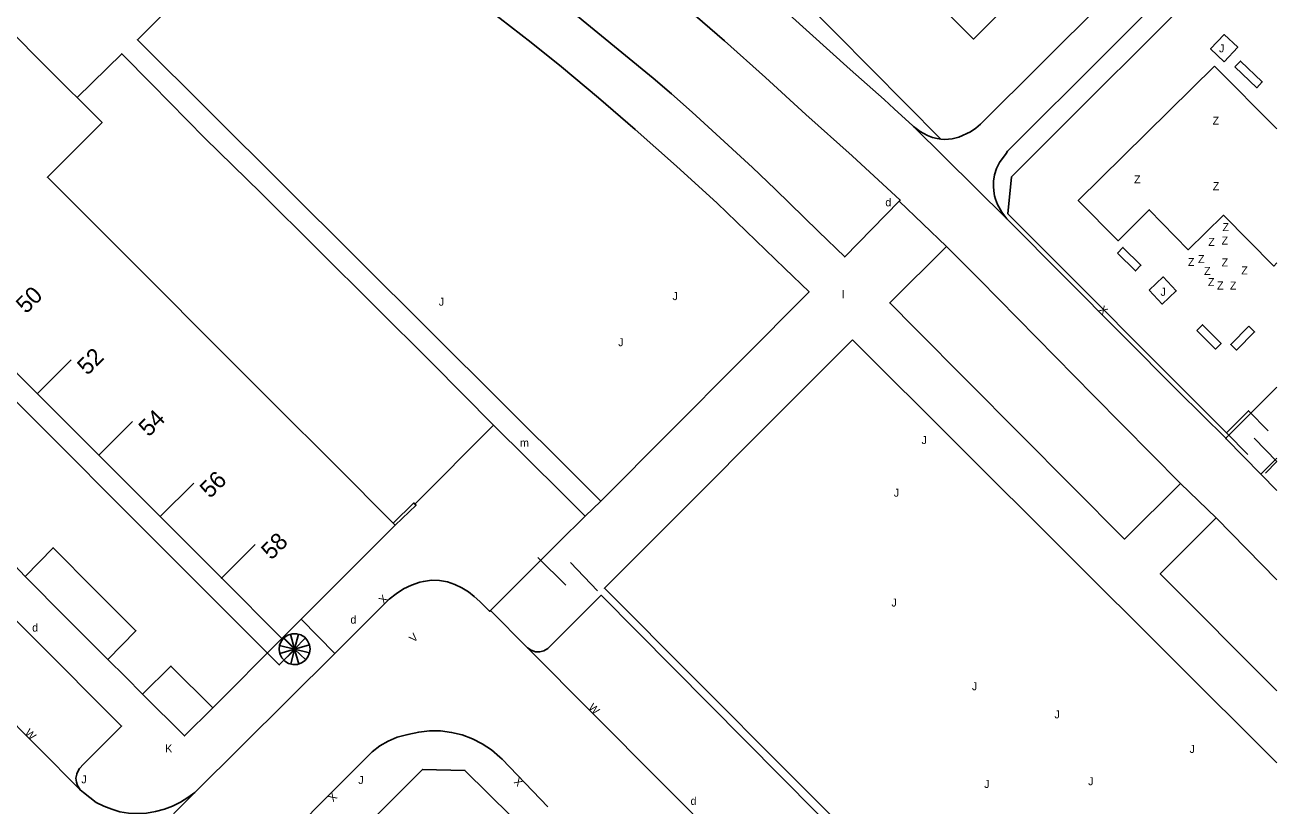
# Model space of a CAD drawing. Extents: x 134999 to 136502, y 457398 to 459002.
# Drawn here: x 136421.8 to 136500, y 458723.5 to 458772.3 of the extents above; entities that cross this region are included whole.
import ezdxf

# ---------------------------------------------------------------- set-up
doc = ezdxf.new("R2010")
doc.units = 0
for name, color, linetype in [('RI_DGTB_15', 7, 'Continuous'), ('RI_DGTB_19', 7, 'Continuous'), ('RI_DGTB_2', 7, 'Continuous'), ('RI_DGTB_28', 7, 'Continuous'), ('RI_DGTB_29', 7, 'Continuous'), ('RI_DGTB_30', 7, 'Continuous'), ('RI_DGTB_31', 7, 'Continuous'), ('RI_DGTB_32', 7, 'Continuous'), ('RI_DGTB_35', 7, 'Continuous'), ('RI_DGTB_36', 7, 'Continuous'), ('RI_DGTB_43', 7, 'Continuous'), ('RI_DGTB_48', 7, 'Continuous'), ('RI_DGTB_49', 7, 'Continuous'), ('RI_DGTB_53', 7, 'Continuous'), ('RI_DGTB_54', 7, 'Continuous'), ('RI_DGTB_6', 7, 'Continuous'), ('RI_DGTB_7', 7, 'Continuous')]:
    doc.layers.add(name, color=color, linetype=linetype)

msp = doc.modelspace()

# ---------------------------------------------------------------- linework, layer by layer
at = {"layer": 'RI_DGTB_15'}
for p, q in [((136422.551, 458749.249), (136424.677, 458751.367)), ((136426.381, 458745.403), (136428.507, 458747.521)), ((136430.211, 458741.557), (136432.337, 458743.675)), ((136434.041, 458737.711), (136436.167, 458739.829))]:
    msp.add_line(p, q, dxfattribs=at)
at = {"layer": 'RI_DGTB_19'}
msp.add_lwpolyline([(136422.348, 458822.246), (136460.841, 458783.491), (136472.434, 458771.77), (136478.999, 458765.157)], dxfattribs=at)
at = {"layer": 'RI_DGTB_2'}
for p, q in [((136425.051, 458767.751), (136424.665, 458768.137)), ((136429.649, 458756.32), (136425.812, 458760.159)), ((136433.486, 458752.481), (136429.649, 458756.32)), ((136422.563, 458749.261), (136418.726, 458753.1)), ((136437.323, 458748.642), (136433.486, 458752.481)), ((136426.399, 458745.421), (136422.563, 458749.261)), ((136441.16, 458744.803), (136437.323, 458748.642)), ((136430.236, 458741.582), (136426.399, 458745.421)), ((136444.786, 458741.176), (136441.16, 458744.803)), ((136434.072, 458737.742), (136430.236, 458741.582)), ((136444.786, 458741.176), (136444.921, 458741.041)), ((136444.921, 458741.041), (136439.04, 458735.169)), ((136437.841, 458733.971), (136434.072, 458737.742))]:
    msp.add_line(p, q, dxfattribs=at)
for points in [[(136424.665, 458768.137), (136419.181, 458773.621), (136415.669, 458770.113)], [(136425.051, 458767.751), (136426.606, 458766.196), (136423.191, 458762.781), (136425.812, 458760.159)], [(136439.04, 458735.169), (136437.92, 458734.05)], [(136437.92, 458734.05), (136437.841, 458733.971)]]:
    msp.add_lwpolyline(points, dxfattribs=at)
at = {"layer": 'RI_DGTB_28'}
for q in [(136438.369, 458734.23), (136438.871, 458734.238), (136437.695, 458733.534), (136437.939, 458733.972), (136439.309, 458733.994), (136439.567, 458733.564), (136437.703, 458733.032), (136437.961, 458732.602), (136438.399, 458732.358), (136438.901, 458732.366), (136439.331, 458732.624), (136439.575, 458733.062)]:
    msp.add_line((136438.635, 458733.298), q, dxfattribs=at)
msp.add_lwpolyline([(136437.666, 458733.276), (136437.7, 458733.552), (136437.811, 458733.807), (136437.989, 458734.02), (136438.22, 458734.173), (136438.486, 458734.255), (136438.763, 458734.258), (136439.03, 458734.182), (136439.265, 458734.034), (136439.448, 458733.825), (136439.564, 458733.573), (136439.604, 458733.298), (136439.575, 458733.064), (136439.47, 458732.807), (136439.297, 458732.59), (136439.069, 458732.432), (136438.806, 458732.344), (136438.528, 458732.335), (136438.259, 458732.405), (136438.021, 458732.548), (136437.834, 458732.753), (136437.712, 458733.002), (136437.666, 458733.276)], dxfattribs=at)
at = {"layer": 'RI_DGTB_31'}
for points in [[(136496.696, 458769.995), (136495.849, 458770.791), (136496.7, 458771.696), (136497.547, 458770.9), (136496.696, 458769.995)], [(136492.009, 458755.725), (136492.882, 458756.55), (136493.706, 458755.677), (136492.832, 458754.853), (136492.009, 458755.725)]]:
    msp.add_lwpolyline(points, dxfattribs=at)
at = {"layer": 'RI_DGTB_32'}
for points in [[(136497.378, 458769.672), (136498.74, 458768.373), (136499.085, 458768.735), (136497.723, 458770.034), (136497.378, 458769.672)], [(136490.03, 458758.042), (136491.154, 458756.927), (136491.506, 458757.282), (136490.382, 458758.397), (136490.03, 458758.042)], [(136495.003, 458753.207), (136496.156, 458752.043), (136496.511, 458752.394), (136495.358, 458753.559), (136495.003, 458753.207)], [(136498.247, 458753.465), (136497.11, 458752.33), (136497.463, 458751.976), (136498.601, 458753.112), (136498.247, 458753.465)]]:
    msp.add_lwpolyline(points, dxfattribs=at)
at = {"layer": 'RI_DGTB_48'}
msp.add_line((136446.151, 458742.361), (136451.061, 458747.281), dxfattribs=at)
for points in [[(136484.964, 458775.354), (136481.036, 458771.41), (136473.278, 458779.218), (136477.248, 458783.147)], [(136499.278, 458744.284), (136500, 458745.021)], [(136444.786, 458741.176), (136446.081, 458742.431), (136446.151, 458742.361)], [(136444.921, 458741.041), (136446.221, 458742.291), (136446.151, 458742.361)]]:
    msp.add_lwpolyline(points, dxfattribs=at)
at = {"layer": 'RI_DGTB_49'}
for p, q in [((136496.841, 458746.814), (136498.18, 458745.463)), ((136500, 458745.021), (136498.577, 458746.476)), ((136455.572, 458737.286), (136453.833, 458739.021)), ((136455.862, 458738.716), (136457.56, 458736.945))]:
    msp.add_line(p, q, dxfattribs=at)
for points in [[(136496.814, 458776.195), (136483.409, 458762.803), (136483.186, 458760.497), (136496.841, 458746.814)], [(136496.841, 458746.814), (136498.223, 458748.19), (136499.45, 458746.94)]]:
    msp.add_lwpolyline(points, dxfattribs=at)
at = {"layer": 'RI_DGTB_53'}
for p, q in [((136478.774, 458765.194), (136478.999, 458765.157)), ((136482.363, 458761.617), (136482.333, 458761.761)), ((136500, 458726.199), (136473.488, 458752.619)), ((136451.061, 458747.281), (136455.327, 458743.052)), ((136407.659, 458742.145), (136425.249, 458724.513)), ((136450.879, 458735.709), (136455.14, 458739.97)), ((136439.04, 458735.169), (136441.141, 458733.021)), ((136437.841, 458733.971), (136433.531, 458729.631)), ((136441.141, 458733.021), (136432.401, 458724.341)), ((136432.401, 458724.341), (136424.267, 458716.141))]:
    msp.add_line(p, q, dxfattribs=at)
for points in [[(136469.261, 458757.067), (136465.031, 458761.152), (136462.484, 458763.471), (136459.908, 458765.757), (136457.626, 458767.736), (136455.311, 458769.676), (136453.406, 458771.202), (136451.47, 458772.688), (136445.001, 458777.456), (136441.452, 458779.77), (136438.921, 458781.541), (136428.811, 458771.371), (136456.218, 458744.087)], [(136471.368, 458759.388), (136468.654, 458762.04), (136467.234, 458763.39), (136464.728, 458765.709), (136463.461, 458766.853), (136462.18, 458767.981), (136461.026, 458768.97), (136455.623, 458773.413)], [(136425.051, 458767.751), (136427.841, 458770.491), (136429.711, 458768.593)], [(136496.104, 458769.724), (136487.587, 458761.319), (136490.078, 458758.815), (136492.024, 458760.746), (136494.457, 458758.252), (136496.652, 458760.399), (136499.798, 458757.231), (136500, 458757.429)], [(136500, 458765.797), (136496.104, 458769.724)], [(136477.402, 458753.332), (136490.486, 458740.169), (136493.982, 458743.642)], [(136425.249, 458724.513), (136425.108, 458724.716), (136425.044, 458724.844), (136425.001, 458724.981), (136424.976, 458725.237), (136425.021, 458725.491), (136425.034, 458725.523), (136425.205, 458725.835), (136425.441, 458726.101), (136427.821, 458728.491), (136411.141, 458745.201), (136408.221, 458742.251), (136408.103, 458742.172), (136407.971, 458742.121), (136407.85, 458742.11), (136407.659, 458742.145)], [(136456.781, 458741.611), (136457.764, 458742.547)], [(136500, 458730.699), (136492.709, 458738.008), (136496.192, 458741.501)], [(136421.801, 458737.831), (136420.821, 458738.871), (136419.741, 458739.861)], [(136441.141, 458733.021), (136444.531, 458736.421), (136444.973, 458736.754), (136445.435, 458737.057), (136445.936, 458737.295), (136446.461, 458737.471), (136446.682, 458737.528), (136447.18, 458737.598), (136447.682, 458737.588), (136448.177, 458737.498), (136448.651, 458737.331), (136449.079, 458737.127), (136449.487, 458736.884), (136449.857, 458736.587), (136450.211, 458736.271), (136450.821, 458735.651), (136450.879, 458735.709)], [(136429.141, 458730.481), (136428.081, 458731.561), (136426.971, 458732.641)], [(136432.401, 458724.341), (136431.957, 458724.026), (136431.496, 458723.735), (136431.011, 458723.485), (136430.501, 458723.291), (136429.95, 458723.146), (136429.388, 458723.054), (136428.82, 458723.021), (136428.251, 458723.051), (136427.725, 458723.14), (136427.214, 458723.29), (136426.72, 458723.488), (136426.241, 458723.721), (136425.441, 458724.331), (136425.249, 458724.513)]]:
    msp.add_lwpolyline(points, dxfattribs=at)
at = {"layer": 'RI_DGTB_54'}
for p, q in [((136477.287, 458765.956), (136483.133, 458760.184)), ((136476.397, 458761.282), (136479.353, 458758.443)), ((136500, 458749.673), (136496.8, 458746.478)), ((136498.994, 458744.221), (136500, 458745.23)), ((136493.982, 458743.642), (136496.192, 458741.501)), ((136500, 458743.202), (136498.994, 458744.221)), ((136500, 458737.625), (136496.192, 458741.501)), ((136450.879, 458735.709), (136453.193, 458733.385))]:
    msp.add_line(p, q, dxfattribs=at)
for points in [[(136410.694, 458816.853), (136418.425, 458809.763), (136421.207, 458807.495), (136424.094, 458805.305), (136427.029, 458803.179), (136430.011, 458801.118), (136431.3, 458800.257), (136439.453, 458794.905), (136447.332, 458789.795), (136450.327, 458787.79), (136453.356, 458785.711), (136456.59, 458783.44), (136458.222, 458782.267), (136459.838, 458781.071), (136461.773, 458779.58), (136463.673, 458778.046), (136465.934, 458776.127), (136469.538, 458772.946), (136472.065, 458770.646), (136473.341, 458769.51), (136475.473, 458767.639), (136476.097, 458767.052), (136477.249, 458765.989), (136477.287, 458765.956)], [(136494.625, 458784.466), (136494.061, 458779.671), (136493.875, 458779.006), (136493.709, 458778.616), (136493.411, 458778.121), (136493.007, 458777.589), (136481.491, 458766.101), (136481.186, 458765.844), (136480.854, 458765.623), (136480.131, 458765.291), (136479.701, 458765.177), (136479.258, 458765.141), (136478.999, 458765.157)], [(136497.323, 458784.447), (136496.701, 458779.301), (136496.511, 458778.478), (136496.337, 458778.006), (136496.136, 458777.61), (136495.714, 458776.97), (136495.54, 458776.758), (136483.161, 458764.401), (136483.079, 458764.259)], [(136476.397, 458761.282), (136476.465, 458761.348), (136473.462, 458764.126), (136470.573, 458766.707), (136468.046, 458769.017), (136465.488, 458771.293), (136463.196, 458773.277)], [(136451.061, 458747.281), (136447.201, 458751.181), (136436.531, 458761.811), (136433.031, 458765.221), (136429.711, 458768.593)], [(136477.287, 458765.956), (136477.71, 458765.64), (136478.176, 458765.392), (136478.491, 458765.271), (136478.774, 458765.194)], [(136483.079, 458764.259), (136482.673, 458763.707), (136482.48, 458763.327)], [(136482.333, 458761.761), (136482.286, 458762.156), (136482.291, 458762.541), (136482.351, 458762.921), (136482.48, 458763.327)], [(136483.133, 458760.184), (136482.809, 458760.607), (136482.551, 458761.074), (136482.421, 458761.401), (136482.363, 458761.617)], [(136476.397, 458761.282), (136472.998, 458757.796), (136471.368, 458759.388)], [(136496.8, 458746.478), (136493.858, 458749.393), (136483.191, 458760.121), (136483.133, 458760.184)], [(136479.353, 458758.443), (136475.816, 458754.927), (136477.402, 458753.332)], [(136493.982, 458743.642), (136488.546, 458749.137), (136481.408, 458756.39), (136479.353, 458758.443)], [(136469.261, 458757.067), (136470.77, 458755.609), (136457.764, 458742.547)], [(136500, 458694.932), (136484.585, 458710.462), (136475.248, 458719.78), (136457.991, 458737.105), (136473.488, 458752.619)], [(136498.994, 458744.221), (136496.836, 458746.443), (136496.8, 458746.478)], [(136498.994, 458744.221), (136496.836, 458746.443)], [(136457.764, 458742.547), (136456.218, 458744.087)], [(136456.781, 458741.611), (136455.327, 458743.052)], [(136455.14, 458739.97), (136456.781, 458741.611)], [(136500, 458694.233), (136484.224, 458710.101), (136471.247, 458723.079), (136457.78, 458736.663), (136454.447, 458733.339), (136454.213, 458733.197), (136453.948, 458733.128), (136453.675, 458733.138), (136453.416, 458733.226), (136453.193, 458733.385)], [(136500, 458686.48), (136469.688, 458716.788), (136453.193, 458733.385)], [(136428.382, 458711.847), (136436.371, 458719.764), (136443.052, 458726.444), (136443.479, 458726.876), (136443.958, 458727.247), (136444.483, 458727.553), (136445.043, 458727.787), (136445.629, 458727.946), (136445.715, 458727.962), (136446.385, 458728.115), (136447.068, 458728.189), (136447.756, 458728.183), (136448.438, 458728.098), (136449.105, 458727.934), (136449.749, 458727.694), (136450.36, 458727.38), (136450.931, 458726.998), (136451.454, 458726.552), (136451.591, 458726.416), (136454.444, 458723.441)], [(136500, 458635.907), (136478.515, 458657.265), (136454.356, 458681.491), (136428.265, 458707.452), (136446.616, 458725.78), (136449.272, 458725.717), (136452.18, 458722.849), (136446.197, 458716.865)]]:
    msp.add_lwpolyline(points, dxfattribs=at)
at = {"layer": 'RI_DGTB_6'}
for points in [[(136426.164, 458737.008), (136423.551, 458739.631), (136421.801, 458737.831)], [(136424.386, 458735.236), (136421.801, 458737.831)], [(136426.971, 458732.641), (136428.721, 458734.441), (136426.164, 458737.008)], [(136426.971, 458732.641), (136424.386, 458735.236)], [(136433.531, 458729.631), (136430.911, 458732.241), (136429.141, 458730.481)], [(136429.141, 458730.481), (136431.761, 458727.871), (136433.531, 458729.631)]]:
    msp.add_lwpolyline(points, dxfattribs=at)
at = {"layer": 'RI_DGTB_7'}
msp.add_lwpolyline([(136413.969, 458756.019), (136437.679, 458732.311), (136438.67, 458733.3), (136437.92, 458734.05)], dxfattribs=at)

# ---------------------------------------------------------------- texts
at = {"layer": 'RI_DGTB_29'}
for p in [(136475.536, 458760.964), (136463.368, 458723.563)]:
    msp.add_text('d', height=0.5, dxfattribs=at).set_placement(p)
for p in [(136422.241, 458734.392), (136442.121, 458734.892)]:
    msp.add_text('d', height=0.5, rotation=359.99973, dxfattribs=at).set_placement(p)
at = {"layer": 'RI_DGTB_30'}
for s, rotation, p in [('X', 314.99771, (136488.819, 458754.462)), ('X', 45.86654, (136444.199, 458736.076)), ('V', 44.73455, (136446.084, 458733.676)), ('W', 314.88321, (136456.944, 458729.612)), ('W', 315.08337, (136421.736, 458728.019)), ('K', 359.99973, (136430.551, 458726.842)), ('X', 134.88321, (136452.949, 458725.014)), ('X', 224.93207, (136440.993, 458724.385))]:
    msp.add_text(s, height=0.5, rotation=rotation, dxfattribs=at).set_placement(p)
at = {"layer": 'RI_DGTB_31'}
for p in [(136496.377, 458770.582), (136492.728, 458755.371), (136477.8, 458746.109), (136476.064, 458742.82), (136475.915, 458735.958), (136480.944, 458730.73), (136486.103, 458728.973), (136494.539, 458726.812), (136442.612, 458724.868), (136481.711, 458724.624), (136488.204, 458724.792)]:
    msp.add_text('J', height=0.5, dxfattribs=at).set_placement(p)
for p in [(136447.641, 458754.752), (136462.241, 458755.102), (136458.851, 458752.222), (136425.311, 458724.912)]:
    msp.add_text('J', height=0.5, rotation=359.99973, dxfattribs=at).set_placement(p)
at = {"layer": 'RI_DGTB_32'}
for p in [(136495.979, 458766.066), (136491.073, 458762.397), (136495.992, 458761.971), (136496.596, 458759.41), (136495.709, 458758.487), (136496.539, 458758.575), (136494.439, 458757.235), (136495.066, 458757.416), (136496.543, 458757.208), (136495.447, 458756.676), (136497.768, 458756.707), (136495.686, 458755.977), (136496.257, 458755.765), (136497.058, 458755.758)]:
    msp.add_text('Z', height=0.5, dxfattribs=at).set_placement(p)
at = {"layer": 'RI_DGTB_35'}
msp.add_text('58', height=1.054, rotation=44.8837, dxfattribs=at).set_placement((136437.18, 458738.821))
at = {"layer": 'RI_DGTB_36'}
for s, p in [('50', (136421.86, 458754.204)), ('52', (136425.689, 458750.357)), ('54', (136429.52, 458746.512)), ('56', (136433.349, 458742.667))]:
    msp.add_text(s, height=1.054, rotation=44.8837, dxfattribs=at).set_placement(p)
at = {"layer": 'RI_DGTB_43'}
for s, p in [('l', (136472.829, 458755.212)), ('m', (136452.713, 458745.943))]:
    msp.add_text(s, height=0.5, dxfattribs=at).set_placement(p)

doc.saveas('drawing.dxf')
